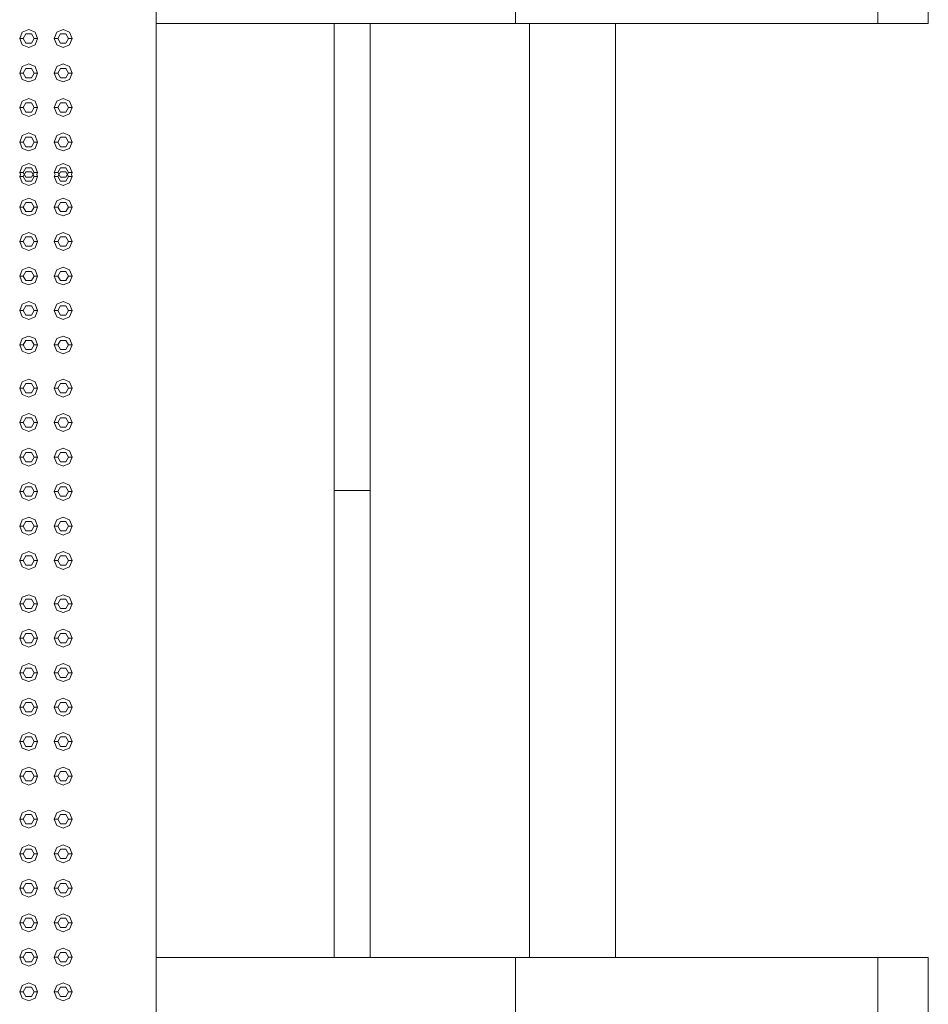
# Model space of a CAD drawing. Header units: millimetres. Extents: x -261 to 187, y -214 to 106.
# Tile 637 of 656: x -212.76 to -211.5, y 7.02 to 8.39. Entities that reach past the tile are written whole.
import ezdxf

# ---------------------------------------------------------------- set-up
doc = ezdxf.new("R2010")
doc.units = ezdxf.units.MM
doc.header["$LTSCALE"] = 0.005
doc.header["$MEASUREMENT"] = 0
for name, color, linetype, lineweight in [('IFC-Elemento construtivo genérico-Contorno', 9, 'Continuous', 5), ('IFC-Laje-Contorno', 9, 'Continuous', 5), ('IFC-Parede padrão-Contorno', 9, 'Continuous', 5), ('IFC-Parede-Contorno', 9, 'Continuous', 5), ('IFC-Porta-Contorno', 9, 'Continuous', 5), ('IFC-Viga-Contorno', 9, 'Continuous', 5)]:
    doc.layers.add(name, color=color, linetype=linetype, lineweight=lineweight)

msp = doc.modelspace()

# ---------------------------------------------------------------- linework, layer by layer
at = {"layer": 'IFC-Elemento construtivo genérico-Contorno', "lineweight": 5}
for p, q in [((-212.758, 8.3727), (-212.7491, 8.3763)), ((-212.7491, 8.3763), (-212.7402, 8.3727)), ((-212.7099, 8.3727), (-212.701, 8.3763)), ((-212.701, 8.3763), (-212.6922, 8.3727)), ((-212.7616, 8.3638), (-212.758, 8.3727)), ((-212.7616, 8.3638), (-212.7566, 8.3638)), ((-212.7616, 8.3638), (-212.758, 8.355)), ((-212.7566, 8.3638), (-212.7529, 8.3703)), ((-212.7566, 8.3638), (-212.7529, 8.3573)), ((-212.7529, 8.3703), (-212.7453, 8.3703)), ((-212.7453, 8.3703), (-212.7416, 8.3638)), ((-212.7453, 8.3573), (-212.7416, 8.3638)), ((-212.7416, 8.3638), (-212.7366, 8.3638)), ((-212.7402, 8.3727), (-212.7366, 8.3638)), ((-212.7402, 8.355), (-212.7366, 8.3638)), ((-212.7135, 8.3638), (-212.7099, 8.3727)), ((-212.7135, 8.3638), (-212.7085, 8.3638)), ((-212.7135, 8.3638), (-212.7099, 8.355)), ((-212.7085, 8.3638), (-212.7048, 8.3703)), ((-212.7085, 8.3638), (-212.7048, 8.3573)), ((-212.7048, 8.3703), (-212.6973, 8.3703)), ((-212.6973, 8.3703), (-212.6935, 8.3638)), ((-212.6973, 8.3573), (-212.6935, 8.3638)), ((-212.6935, 8.3638), (-212.6885, 8.3638)), ((-212.6922, 8.3727), (-212.6885, 8.3638)), ((-212.6922, 8.355), (-212.6885, 8.3638)), ((-212.758, 8.355), (-212.7491, 8.3513)), ((-212.7529, 8.3573), (-212.7453, 8.3573)), ((-212.7491, 8.3513), (-212.7402, 8.355)), ((-212.7099, 8.355), (-212.701, 8.3513)), ((-212.7048, 8.3573), (-212.6973, 8.3573)), ((-212.701, 8.3513), (-212.6922, 8.355)), ((-212.7616, 8.3157), (-212.758, 8.3246)), ((-212.758, 8.3246), (-212.7491, 8.3283)), ((-212.7566, 8.3157), (-212.7529, 8.3222)), ((-212.7529, 8.3222), (-212.7453, 8.3222)), ((-212.7491, 8.3283), (-212.7402, 8.3246)), ((-212.7453, 8.3222), (-212.7416, 8.3157)), ((-212.7402, 8.3246), (-212.7366, 8.3157)), ((-212.7135, 8.3157), (-212.7099, 8.3246)), ((-212.7099, 8.3246), (-212.701, 8.3283)), ((-212.7085, 8.3157), (-212.7048, 8.3222)), ((-212.7048, 8.3222), (-212.6973, 8.3222)), ((-212.701, 8.3283), (-212.6922, 8.3246)), ((-212.6973, 8.3222), (-212.6935, 8.3157)), ((-212.6922, 8.3246), (-212.6885, 8.3157)), ((-212.7616, 8.3157), (-212.7566, 8.3157)), ((-212.7616, 8.3157), (-212.758, 8.3069)), ((-212.758, 8.3069), (-212.7491, 8.3032)), ((-212.7566, 8.3157), (-212.7529, 8.3092)), ((-212.7529, 8.3092), (-212.7453, 8.3092)), ((-212.7491, 8.3032), (-212.7402, 8.3069)), ((-212.7453, 8.3092), (-212.7416, 8.3157)), ((-212.7416, 8.3157), (-212.7366, 8.3157)), ((-212.7402, 8.3069), (-212.7366, 8.3157)), ((-212.7135, 8.3157), (-212.7085, 8.3157)), ((-212.7135, 8.3157), (-212.7099, 8.3069)), ((-212.7099, 8.3069), (-212.701, 8.3032)), ((-212.7085, 8.3157), (-212.7048, 8.3092)), ((-212.7048, 8.3092), (-212.6973, 8.3092)), ((-212.701, 8.3032), (-212.6922, 8.3069)), ((-212.6973, 8.3092), (-212.6935, 8.3157)), ((-212.6935, 8.3157), (-212.6885, 8.3157)), ((-212.6922, 8.3069), (-212.6885, 8.3157)), ((-212.758, 8.2765), (-212.7491, 8.2802)), ((-212.7491, 8.2802), (-212.7402, 8.2765)), ((-212.7099, 8.2765), (-212.701, 8.2802)), ((-212.701, 8.2802), (-212.6922, 8.2765)), ((-212.7616, 8.2676), (-212.758, 8.2765)), ((-212.7616, 8.2676), (-212.7566, 8.2676)), ((-212.7616, 8.2676), (-212.758, 8.2588)), ((-212.7566, 8.2676), (-212.7529, 8.2741)), ((-212.7566, 8.2676), (-212.7529, 8.2611)), ((-212.7529, 8.2741), (-212.7453, 8.2741)), ((-212.7453, 8.2741), (-212.7416, 8.2676)), ((-212.7453, 8.2611), (-212.7416, 8.2676)), ((-212.7416, 8.2676), (-212.7366, 8.2676)), ((-212.7402, 8.2765), (-212.7366, 8.2676)), ((-212.7402, 8.2588), (-212.7366, 8.2676)), ((-212.7135, 8.2676), (-212.7099, 8.2765)), ((-212.7135, 8.2676), (-212.7085, 8.2676)), ((-212.7135, 8.2676), (-212.7099, 8.2588)), ((-212.7085, 8.2676), (-212.7048, 8.2741)), ((-212.7085, 8.2676), (-212.7048, 8.2611)), ((-212.7048, 8.2741), (-212.6973, 8.2741)), ((-212.6973, 8.2741), (-212.6935, 8.2676)), ((-212.6973, 8.2611), (-212.6935, 8.2676)), ((-212.6935, 8.2676), (-212.6885, 8.2676)), ((-212.6922, 8.2765), (-212.6885, 8.2676)), ((-212.6922, 8.2588), (-212.6885, 8.2676)), ((-212.758, 8.2588), (-212.7491, 8.2551)), ((-212.7529, 8.2611), (-212.7453, 8.2611)), ((-212.7491, 8.2551), (-212.7402, 8.2588)), ((-212.7099, 8.2588), (-212.701, 8.2551)), ((-212.7048, 8.2611), (-212.6973, 8.2611)), ((-212.701, 8.2551), (-212.6922, 8.2588)), ((-212.7616, 8.2195), (-212.758, 8.2284)), ((-212.758, 8.2284), (-212.7491, 8.2321)), ((-212.7566, 8.2195), (-212.7529, 8.2261)), ((-212.7529, 8.2261), (-212.7453, 8.2261)), ((-212.7491, 8.2321), (-212.7402, 8.2284)), ((-212.7453, 8.2261), (-212.7416, 8.2195)), ((-212.7402, 8.2284), (-212.7366, 8.2195)), ((-212.7135, 8.2195), (-212.7099, 8.2284)), ((-212.7099, 8.2284), (-212.701, 8.2321)), ((-212.7085, 8.2195), (-212.7048, 8.2261)), ((-212.7048, 8.2261), (-212.6973, 8.2261)), ((-212.701, 8.2321), (-212.6922, 8.2284)), ((-212.6973, 8.2261), (-212.6935, 8.2195)), ((-212.6922, 8.2284), (-212.6885, 8.2195)), ((-212.7616, 8.2195), (-212.7566, 8.2195)), ((-212.7616, 8.2195), (-212.758, 8.2107)), ((-212.758, 8.2107), (-212.7491, 8.207)), ((-212.7566, 8.2195), (-212.7529, 8.213)), ((-212.7529, 8.213), (-212.7453, 8.213)), ((-212.7491, 8.207), (-212.7402, 8.2107)), ((-212.7453, 8.213), (-212.7416, 8.2195)), ((-212.7416, 8.2195), (-212.7366, 8.2195)), ((-212.7402, 8.2107), (-212.7366, 8.2195)), ((-212.7135, 8.2195), (-212.7085, 8.2195)), ((-212.7135, 8.2195), (-212.7099, 8.2107)), ((-212.7099, 8.2107), (-212.701, 8.207)), ((-212.7085, 8.2195), (-212.7048, 8.213)), ((-212.7048, 8.213), (-212.6973, 8.213)), ((-212.701, 8.207), (-212.6922, 8.2107)), ((-212.6973, 8.213), (-212.6935, 8.2195)), ((-212.6935, 8.2195), (-212.6885, 8.2195)), ((-212.6922, 8.2107), (-212.6885, 8.2195)), ((-212.7616, 8.177), (-212.758, 8.1858)), ((-212.758, 8.1858), (-212.7491, 8.1895)), ((-212.7566, 8.177), (-212.7529, 8.1835)), ((-212.7529, 8.1835), (-212.7453, 8.1835)), ((-212.7491, 8.1895), (-212.7402, 8.1858)), ((-212.7453, 8.1835), (-212.7416, 8.177)), ((-212.7402, 8.1858), (-212.7366, 8.177)), ((-212.7135, 8.177), (-212.7099, 8.1858)), ((-212.7099, 8.1858), (-212.701, 8.1895)), ((-212.7085, 8.177), (-212.7048, 8.1835)), ((-212.7048, 8.1835), (-212.6973, 8.1835)), ((-212.701, 8.1895), (-212.6922, 8.1858)), ((-212.6973, 8.1835), (-212.6935, 8.177)), ((-212.6922, 8.1858), (-212.6885, 8.177)), ((-212.7616, 8.177), (-212.7566, 8.177)), ((-212.7616, 8.177), (-212.7605, 8.1742)), ((-212.7616, 8.1715), (-212.7605, 8.1742)), ((-212.7616, 8.1715), (-212.7566, 8.1715)), ((-212.7616, 8.1715), (-212.758, 8.1626)), ((-212.7566, 8.1715), (-212.7529, 8.178)), ((-212.7566, 8.177), (-212.7529, 8.1705)), ((-212.7566, 8.1715), (-212.7529, 8.1649)), ((-212.7529, 8.178), (-212.7453, 8.178)), ((-212.7529, 8.1705), (-212.7453, 8.1705)), ((-212.7453, 8.178), (-212.7416, 8.1715)), ((-212.7453, 8.1705), (-212.7416, 8.177)), ((-212.7453, 8.1649), (-212.7416, 8.1715)), ((-212.7416, 8.177), (-212.7366, 8.177)), ((-212.7416, 8.1715), (-212.7366, 8.1715)), ((-212.7402, 8.1626), (-212.7366, 8.1715)), ((-212.7377, 8.1742), (-212.7366, 8.177)), ((-212.7377, 8.1742), (-212.7366, 8.1715)), ((-212.7135, 8.177), (-212.7085, 8.177)), ((-212.7135, 8.177), (-212.7124, 8.1742)), ((-212.7135, 8.1715), (-212.7124, 8.1742)), ((-212.7135, 8.1715), (-212.7085, 8.1715)), ((-212.7135, 8.1715), (-212.7099, 8.1626)), ((-212.7085, 8.1715), (-212.7048, 8.178)), ((-212.7085, 8.177), (-212.7048, 8.1705)), ((-212.7085, 8.1715), (-212.7048, 8.1649)), ((-212.7048, 8.178), (-212.6973, 8.178)), ((-212.7048, 8.1705), (-212.6973, 8.1705)), ((-212.6973, 8.178), (-212.6935, 8.1715)), ((-212.6973, 8.1705), (-212.6935, 8.177)), ((-212.6973, 8.1649), (-212.6935, 8.1715)), ((-212.6935, 8.177), (-212.6885, 8.177)), ((-212.6935, 8.1715), (-212.6885, 8.1715)), ((-212.6922, 8.1626), (-212.6885, 8.1715)), ((-212.6896, 8.1742), (-212.6885, 8.177)), ((-212.6896, 8.1742), (-212.6885, 8.1715)), ((-212.758, 8.1626), (-212.7491, 8.1589)), ((-212.7529, 8.1649), (-212.7453, 8.1649)), ((-212.7491, 8.1589), (-212.7402, 8.1626)), ((-212.7099, 8.1626), (-212.701, 8.1589)), ((-212.7048, 8.1649), (-212.6973, 8.1649)), ((-212.701, 8.1589), (-212.6922, 8.1626)), ((-212.758, 8.1377), (-212.7491, 8.1414)), ((-212.7491, 8.1414), (-212.7402, 8.1377)), ((-212.7099, 8.1377), (-212.701, 8.1414)), ((-212.701, 8.1414), (-212.6922, 8.1377)), ((-212.7616, 8.1289), (-212.758, 8.1377)), ((-212.7616, 8.1289), (-212.7566, 8.1289)), ((-212.7616, 8.1289), (-212.758, 8.12)), ((-212.7566, 8.1289), (-212.7529, 8.1354)), ((-212.7566, 8.1289), (-212.7529, 8.1224)), ((-212.7529, 8.1354), (-212.7453, 8.1354)), ((-212.7453, 8.1354), (-212.7416, 8.1289)), ((-212.7453, 8.1224), (-212.7416, 8.1289)), ((-212.7416, 8.1289), (-212.7366, 8.1289)), ((-212.7402, 8.1377), (-212.7366, 8.1289)), ((-212.7402, 8.12), (-212.7366, 8.1289)), ((-212.7135, 8.1289), (-212.7099, 8.1377)), ((-212.7135, 8.1289), (-212.7085, 8.1289)), ((-212.7135, 8.1289), (-212.7099, 8.12)), ((-212.7085, 8.1289), (-212.7048, 8.1354)), ((-212.7085, 8.1289), (-212.7048, 8.1224)), ((-212.7048, 8.1354), (-212.6973, 8.1354)), ((-212.6973, 8.1354), (-212.6935, 8.1289)), ((-212.6973, 8.1224), (-212.6935, 8.1289)), ((-212.6935, 8.1289), (-212.6885, 8.1289)), ((-212.6922, 8.1377), (-212.6885, 8.1289)), ((-212.6922, 8.12), (-212.6885, 8.1289)), ((-212.758, 8.12), (-212.7491, 8.1164)), ((-212.7529, 8.1224), (-212.7453, 8.1224)), ((-212.7491, 8.1164), (-212.7402, 8.12)), ((-212.7099, 8.12), (-212.701, 8.1164)), ((-212.7048, 8.1224), (-212.6973, 8.1224)), ((-212.701, 8.1164), (-212.6922, 8.12)), ((-212.7616, 8.0808), (-212.758, 8.0896)), ((-212.758, 8.0896), (-212.7491, 8.0933)), ((-212.7566, 8.0808), (-212.7529, 8.0873)), ((-212.7529, 8.0873), (-212.7453, 8.0873)), ((-212.7491, 8.0933), (-212.7402, 8.0896)), ((-212.7453, 8.0873), (-212.7416, 8.0808)), ((-212.7402, 8.0896), (-212.7366, 8.0808)), ((-212.7135, 8.0808), (-212.7099, 8.0896)), ((-212.7099, 8.0896), (-212.701, 8.0933)), ((-212.7085, 8.0808), (-212.7048, 8.0873)), ((-212.7048, 8.0873), (-212.6973, 8.0873)), ((-212.701, 8.0933), (-212.6922, 8.0896)), ((-212.6973, 8.0873), (-212.6935, 8.0808)), ((-212.6922, 8.0896), (-212.6885, 8.0808)), ((-212.7616, 8.0808), (-212.7566, 8.0808)), ((-212.7616, 8.0808), (-212.758, 8.0719)), ((-212.7566, 8.0808), (-212.7529, 8.0743)), ((-212.7529, 8.0743), (-212.7453, 8.0743)), ((-212.7453, 8.0743), (-212.7416, 8.0808)), ((-212.7416, 8.0808), (-212.7366, 8.0808)), ((-212.7402, 8.0719), (-212.7366, 8.0808)), ((-212.7135, 8.0808), (-212.7085, 8.0808)), ((-212.7135, 8.0808), (-212.7099, 8.0719)), ((-212.7085, 8.0808), (-212.7048, 8.0743)), ((-212.7048, 8.0743), (-212.6973, 8.0743)), ((-212.6973, 8.0743), (-212.6935, 8.0808)), ((-212.6935, 8.0808), (-212.6885, 8.0808)), ((-212.6922, 8.0719), (-212.6885, 8.0808)), ((-212.758, 8.0719), (-212.7491, 8.0683)), ((-212.7491, 8.0683), (-212.7402, 8.0719)), ((-212.7099, 8.0719), (-212.701, 8.0683)), ((-212.701, 8.0683), (-212.6922, 8.0719)), ((-212.758, 8.0415), (-212.7491, 8.0452)), ((-212.7491, 8.0452), (-212.7402, 8.0415)), ((-212.7099, 8.0415), (-212.701, 8.0452)), ((-212.701, 8.0452), (-212.6922, 8.0415)), ((-212.7616, 8.0327), (-212.758, 8.0415)), ((-212.7616, 8.0327), (-212.7566, 8.0327)), ((-212.7616, 8.0327), (-212.758, 8.0238)), ((-212.7566, 8.0327), (-212.7529, 8.0392)), ((-212.7566, 8.0327), (-212.7529, 8.0262)), ((-212.7529, 8.0392), (-212.7453, 8.0392)), ((-212.7453, 8.0392), (-212.7416, 8.0327)), ((-212.7453, 8.0262), (-212.7416, 8.0327)), ((-212.7416, 8.0327), (-212.7366, 8.0327)), ((-212.7402, 8.0415), (-212.7366, 8.0327)), ((-212.7402, 8.0238), (-212.7366, 8.0327)), ((-212.7135, 8.0327), (-212.7099, 8.0415)), ((-212.7135, 8.0327), (-212.7085, 8.0327)), ((-212.7135, 8.0327), (-212.7099, 8.0238)), ((-212.7085, 8.0327), (-212.7048, 8.0392)), ((-212.7085, 8.0327), (-212.7048, 8.0262)), ((-212.7048, 8.0392), (-212.6973, 8.0392)), ((-212.6973, 8.0392), (-212.6935, 8.0327)), ((-212.6973, 8.0262), (-212.6935, 8.0327)), ((-212.6935, 8.0327), (-212.6885, 8.0327)), ((-212.6922, 8.0415), (-212.6885, 8.0327)), ((-212.6922, 8.0238), (-212.6885, 8.0327)), ((-212.758, 8.0238), (-212.7491, 8.0202)), ((-212.7529, 8.0262), (-212.7453, 8.0262)), ((-212.7491, 8.0202), (-212.7402, 8.0238)), ((-212.7099, 8.0238), (-212.701, 8.0202)), ((-212.7048, 8.0262), (-212.6973, 8.0262)), ((-212.701, 8.0202), (-212.6922, 8.0238)), ((-212.7616, 7.9846), (-212.758, 7.9935)), ((-212.758, 7.9935), (-212.7491, 7.9971)), ((-212.7566, 7.9846), (-212.7529, 7.9911)), ((-212.7529, 7.9911), (-212.7453, 7.9911)), ((-212.7491, 7.9971), (-212.7402, 7.9935)), ((-212.7453, 7.9911), (-212.7416, 7.9846)), ((-212.7402, 7.9935), (-212.7366, 7.9846)), ((-212.7135, 7.9846), (-212.7099, 7.9935)), ((-212.7099, 7.9935), (-212.701, 7.9971)), ((-212.7085, 7.9846), (-212.7048, 7.9911)), ((-212.7048, 7.9911), (-212.6973, 7.9911)), ((-212.701, 7.9971), (-212.6922, 7.9935)), ((-212.6973, 7.9911), (-212.6935, 7.9846)), ((-212.6922, 7.9935), (-212.6885, 7.9846)), ((-212.7616, 7.9846), (-212.7566, 7.9846)), ((-212.7616, 7.9846), (-212.758, 7.9757)), ((-212.7566, 7.9846), (-212.7529, 7.9781)), ((-212.7529, 7.9781), (-212.7453, 7.9781)), ((-212.7453, 7.9781), (-212.7416, 7.9846)), ((-212.7416, 7.9846), (-212.7366, 7.9846)), ((-212.7402, 7.9757), (-212.7366, 7.9846)), ((-212.7135, 7.9846), (-212.7085, 7.9846)), ((-212.7135, 7.9846), (-212.7099, 7.9757)), ((-212.7085, 7.9846), (-212.7048, 7.9781)), ((-212.7048, 7.9781), (-212.6973, 7.9781)), ((-212.6973, 7.9781), (-212.6935, 7.9846)), ((-212.6935, 7.9846), (-212.6885, 7.9846)), ((-212.6922, 7.9757), (-212.6885, 7.9846)), ((-212.758, 7.9757), (-212.7491, 7.9721)), ((-212.7491, 7.9721), (-212.7402, 7.9757)), ((-212.7099, 7.9757), (-212.701, 7.9721)), ((-212.701, 7.9721), (-212.6922, 7.9757)), ((-212.758, 7.9454), (-212.7491, 7.949)), ((-212.7491, 7.949), (-212.7402, 7.9454)), ((-212.7099, 7.9454), (-212.701, 7.949)), ((-212.701, 7.949), (-212.6922, 7.9454)), ((-212.7616, 7.9365), (-212.758, 7.9454)), ((-212.7616, 7.9365), (-212.7566, 7.9365)), ((-212.7616, 7.9365), (-212.758, 7.9277)), ((-212.7566, 7.9365), (-212.7529, 7.943)), ((-212.7566, 7.9365), (-212.7529, 7.93)), ((-212.7529, 7.943), (-212.7453, 7.943)), ((-212.7453, 7.943), (-212.7416, 7.9365)), ((-212.7453, 7.93), (-212.7416, 7.9365)), ((-212.7416, 7.9365), (-212.7366, 7.9365)), ((-212.7402, 7.9454), (-212.7366, 7.9365)), ((-212.7402, 7.9277), (-212.7366, 7.9365)), ((-212.7135, 7.9365), (-212.7099, 7.9454)), ((-212.7135, 7.9365), (-212.7085, 7.9365)), ((-212.7135, 7.9365), (-212.7099, 7.9277)), ((-212.7085, 7.9365), (-212.7048, 7.943)), ((-212.7085, 7.9365), (-212.7048, 7.93)), ((-212.7048, 7.943), (-212.6973, 7.943)), ((-212.6973, 7.943), (-212.6935, 7.9365)), ((-212.6973, 7.93), (-212.6935, 7.9365)), ((-212.6935, 7.9365), (-212.6885, 7.9365)), ((-212.6922, 7.9454), (-212.6885, 7.9365)), ((-212.6922, 7.9277), (-212.6885, 7.9365)), ((-212.758, 7.9277), (-212.7491, 7.924)), ((-212.7529, 7.93), (-212.7453, 7.93)), ((-212.7491, 7.924), (-212.7402, 7.9277)), ((-212.7099, 7.9277), (-212.701, 7.924)), ((-212.7048, 7.93), (-212.6973, 7.93)), ((-212.701, 7.924), (-212.6922, 7.9277)), ((-212.7616, 7.8764), (-212.758, 7.8852)), ((-212.758, 7.8852), (-212.7491, 7.8889)), ((-212.7566, 7.8764), (-212.7529, 7.8829)), ((-212.7529, 7.8829), (-212.7453, 7.8829)), ((-212.7491, 7.8889), (-212.7402, 7.8852)), ((-212.7453, 7.8829), (-212.7416, 7.8764)), ((-212.7402, 7.8852), (-212.7366, 7.8764)), ((-212.7135, 7.8764), (-212.7099, 7.8852)), ((-212.7099, 7.8852), (-212.701, 7.8889)), ((-212.7085, 7.8764), (-212.7048, 7.8829)), ((-212.7048, 7.8829), (-212.6973, 7.8829)), ((-212.701, 7.8889), (-212.6922, 7.8852)), ((-212.6973, 7.8829), (-212.6935, 7.8764)), ((-212.6922, 7.8852), (-212.6885, 7.8764)), ((-212.7616, 7.8764), (-212.7566, 7.8764)), ((-212.7616, 7.8764), (-212.758, 7.8675)), ((-212.758, 7.8675), (-212.7491, 7.8639)), ((-212.7566, 7.8764), (-212.7529, 7.8699)), ((-212.7529, 7.8699), (-212.7453, 7.8699)), ((-212.7491, 7.8639), (-212.7402, 7.8675)), ((-212.7453, 7.8699), (-212.7416, 7.8764)), ((-212.7416, 7.8764), (-212.7366, 7.8764)), ((-212.7402, 7.8675), (-212.7366, 7.8764)), ((-212.7135, 7.8764), (-212.7085, 7.8764)), ((-212.7135, 7.8764), (-212.7099, 7.8675)), ((-212.7099, 7.8675), (-212.701, 7.8639)), ((-212.7085, 7.8764), (-212.7048, 7.8699)), ((-212.7048, 7.8699), (-212.6973, 7.8699)), ((-212.701, 7.8639), (-212.6922, 7.8675)), ((-212.6973, 7.8699), (-212.6935, 7.8764)), ((-212.6935, 7.8764), (-212.6885, 7.8764)), ((-212.6922, 7.8675), (-212.6885, 7.8764)), ((-212.758, 7.8372), (-212.7491, 7.8408)), ((-212.7491, 7.8408), (-212.7402, 7.8372)), ((-212.7099, 7.8372), (-212.701, 7.8408)), ((-212.701, 7.8408), (-212.6922, 7.8372)), ((-212.7616, 7.8283), (-212.758, 7.8372)), ((-212.7616, 7.8283), (-212.7566, 7.8283)), ((-212.7616, 7.8283), (-212.758, 7.8194)), ((-212.7566, 7.8283), (-212.7529, 7.8348)), ((-212.7566, 7.8283), (-212.7529, 7.8218)), ((-212.7529, 7.8348), (-212.7453, 7.8348)), ((-212.7453, 7.8348), (-212.7416, 7.8283)), ((-212.7453, 7.8218), (-212.7416, 7.8283)), ((-212.7416, 7.8283), (-212.7366, 7.8283)), ((-212.7402, 7.8372), (-212.7366, 7.8283)), ((-212.7402, 7.8194), (-212.7366, 7.8283)), ((-212.7135, 7.8283), (-212.7099, 7.8372)), ((-212.7135, 7.8283), (-212.7085, 7.8283)), ((-212.7135, 7.8283), (-212.7099, 7.8194)), ((-212.7085, 7.8283), (-212.7048, 7.8348)), ((-212.7085, 7.8283), (-212.7048, 7.8218)), ((-212.7048, 7.8348), (-212.6973, 7.8348)), ((-212.6973, 7.8348), (-212.6935, 7.8283)), ((-212.6973, 7.8218), (-212.6935, 7.8283)), ((-212.6935, 7.8283), (-212.6885, 7.8283)), ((-212.6922, 7.8372), (-212.6885, 7.8283)), ((-212.6922, 7.8194), (-212.6885, 7.8283)), ((-212.758, 7.8194), (-212.7491, 7.8158)), ((-212.7529, 7.8218), (-212.7453, 7.8218)), ((-212.7491, 7.8158), (-212.7402, 7.8194)), ((-212.7099, 7.8194), (-212.701, 7.8158)), ((-212.7048, 7.8218), (-212.6973, 7.8218)), ((-212.701, 7.8158), (-212.6922, 7.8194)), ((-212.7616, 7.7802), (-212.758, 7.7891)), ((-212.758, 7.7891), (-212.7491, 7.7927)), ((-212.7566, 7.7802), (-212.7529, 7.7867)), ((-212.7529, 7.7867), (-212.7453, 7.7867)), ((-212.7491, 7.7927), (-212.7402, 7.7891)), ((-212.7453, 7.7867), (-212.7416, 7.7802)), ((-212.7402, 7.7891), (-212.7366, 7.7802)), ((-212.7135, 7.7802), (-212.7099, 7.7891)), ((-212.7099, 7.7891), (-212.701, 7.7927)), ((-212.7085, 7.7802), (-212.7048, 7.7867)), ((-212.7048, 7.7867), (-212.6973, 7.7867)), ((-212.701, 7.7927), (-212.6922, 7.7891)), ((-212.6973, 7.7867), (-212.6935, 7.7802)), ((-212.6922, 7.7891), (-212.6885, 7.7802)), ((-212.7616, 7.7802), (-212.7566, 7.7802)), ((-212.7616, 7.7802), (-212.758, 7.7714)), ((-212.758, 7.7714), (-212.7491, 7.7677)), ((-212.7566, 7.7802), (-212.7529, 7.7737)), ((-212.7529, 7.7737), (-212.7453, 7.7737)), ((-212.7491, 7.7677), (-212.7402, 7.7714)), ((-212.7453, 7.7737), (-212.7416, 7.7802)), ((-212.7416, 7.7802), (-212.7366, 7.7802)), ((-212.7402, 7.7714), (-212.7366, 7.7802)), ((-212.7135, 7.7802), (-212.7085, 7.7802)), ((-212.7135, 7.7802), (-212.7099, 7.7714)), ((-212.7099, 7.7714), (-212.701, 7.7677)), ((-212.7085, 7.7802), (-212.7048, 7.7737)), ((-212.7048, 7.7737), (-212.6973, 7.7737)), ((-212.701, 7.7677), (-212.6922, 7.7714)), ((-212.6973, 7.7737), (-212.6935, 7.7802)), ((-212.6935, 7.7802), (-212.6885, 7.7802)), ((-212.6922, 7.7714), (-212.6885, 7.7802)), ((-212.758, 7.741), (-212.7491, 7.7446)), ((-212.7491, 7.7446), (-212.7402, 7.741)), ((-212.7099, 7.741), (-212.701, 7.7446)), ((-212.701, 7.7446), (-212.6922, 7.741)), ((-212.7616, 7.7321), (-212.758, 7.741)), ((-212.7616, 7.7321), (-212.7566, 7.7321)), ((-212.7616, 7.7321), (-212.758, 7.7233)), ((-212.7566, 7.7321), (-212.7529, 7.7386)), ((-212.7566, 7.7321), (-212.7529, 7.7256)), ((-212.7529, 7.7386), (-212.7453, 7.7386)), ((-212.7453, 7.7386), (-212.7416, 7.7321)), ((-212.7453, 7.7256), (-212.7416, 7.7321)), ((-212.7416, 7.7321), (-212.7366, 7.7321)), ((-212.7402, 7.741), (-212.7366, 7.7321)), ((-212.7402, 7.7233), (-212.7366, 7.7321)), ((-212.7135, 7.7321), (-212.7099, 7.741)), ((-212.7135, 7.7321), (-212.7085, 7.7321)), ((-212.7135, 7.7321), (-212.7099, 7.7233)), ((-212.7085, 7.7321), (-212.7048, 7.7386)), ((-212.7085, 7.7321), (-212.7048, 7.7256)), ((-212.7048, 7.7386), (-212.6973, 7.7386)), ((-212.6973, 7.7386), (-212.6935, 7.7321)), ((-212.6973, 7.7256), (-212.6935, 7.7321)), ((-212.6935, 7.7321), (-212.6885, 7.7321)), ((-212.6922, 7.741), (-212.6885, 7.7321)), ((-212.6922, 7.7233), (-212.6885, 7.7321)), ((-212.758, 7.7233), (-212.7491, 7.7196)), ((-212.7529, 7.7256), (-212.7453, 7.7256)), ((-212.7491, 7.7196), (-212.7402, 7.7233)), ((-212.7099, 7.7233), (-212.701, 7.7196)), ((-212.7048, 7.7256), (-212.6973, 7.7256)), ((-212.701, 7.7196), (-212.6922, 7.7233)), ((-212.7616, 7.684), (-212.758, 7.6929)), ((-212.758, 7.6929), (-212.7491, 7.6966)), ((-212.7566, 7.684), (-212.7529, 7.6905)), ((-212.7529, 7.6905), (-212.7453, 7.6905)), ((-212.7491, 7.6966), (-212.7402, 7.6929)), ((-212.7453, 7.6905), (-212.7416, 7.684)), ((-212.7402, 7.6929), (-212.7366, 7.684)), ((-212.7135, 7.684), (-212.7099, 7.6929)), ((-212.7099, 7.6929), (-212.701, 7.6966)), ((-212.7085, 7.684), (-212.7048, 7.6905)), ((-212.7048, 7.6905), (-212.6973, 7.6905)), ((-212.701, 7.6966), (-212.6922, 7.6929)), ((-212.6973, 7.6905), (-212.6935, 7.684)), ((-212.6922, 7.6929), (-212.6885, 7.684)), ((-212.7616, 7.684), (-212.7566, 7.684)), ((-212.7616, 7.684), (-212.758, 7.6752)), ((-212.758, 7.6752), (-212.7491, 7.6715)), ((-212.7566, 7.684), (-212.7529, 7.6775)), ((-212.7529, 7.6775), (-212.7453, 7.6775)), ((-212.7491, 7.6715), (-212.7402, 7.6752)), ((-212.7453, 7.6775), (-212.7416, 7.684)), ((-212.7416, 7.684), (-212.7366, 7.684)), ((-212.7402, 7.6752), (-212.7366, 7.684)), ((-212.7135, 7.684), (-212.7085, 7.684)), ((-212.7135, 7.684), (-212.7099, 7.6752)), ((-212.7099, 7.6752), (-212.701, 7.6715)), ((-212.7085, 7.684), (-212.7048, 7.6775)), ((-212.7048, 7.6775), (-212.6973, 7.6775)), ((-212.701, 7.6715), (-212.6922, 7.6752)), ((-212.6973, 7.6775), (-212.6935, 7.684)), ((-212.6935, 7.684), (-212.6885, 7.684)), ((-212.6922, 7.6752), (-212.6885, 7.684)), ((-212.758, 7.6448), (-212.7491, 7.6485)), ((-212.7491, 7.6485), (-212.7402, 7.6448)), ((-212.7099, 7.6448), (-212.701, 7.6485)), ((-212.701, 7.6485), (-212.6922, 7.6448)), ((-212.7616, 7.6359), (-212.758, 7.6448)), ((-212.7616, 7.6359), (-212.7566, 7.6359)), ((-212.7616, 7.6359), (-212.758, 7.6271)), ((-212.7566, 7.6359), (-212.7529, 7.6424)), ((-212.7566, 7.6359), (-212.7529, 7.6294)), ((-212.7529, 7.6424), (-212.7453, 7.6424)), ((-212.7453, 7.6424), (-212.7416, 7.6359)), ((-212.7453, 7.6294), (-212.7416, 7.6359)), ((-212.7416, 7.6359), (-212.7366, 7.6359)), ((-212.7402, 7.6448), (-212.7366, 7.6359)), ((-212.7402, 7.6271), (-212.7366, 7.6359)), ((-212.7135, 7.6359), (-212.7099, 7.6448)), ((-212.7135, 7.6359), (-212.7085, 7.6359)), ((-212.7135, 7.6359), (-212.7099, 7.6271)), ((-212.7085, 7.6359), (-212.7048, 7.6424)), ((-212.7085, 7.6359), (-212.7048, 7.6294)), ((-212.7048, 7.6424), (-212.6973, 7.6424)), ((-212.6973, 7.6424), (-212.6935, 7.6359)), ((-212.6973, 7.6294), (-212.6935, 7.6359)), ((-212.6935, 7.6359), (-212.6885, 7.6359)), ((-212.6922, 7.6448), (-212.6885, 7.6359)), ((-212.6922, 7.6271), (-212.6885, 7.6359)), ((-212.758, 7.6271), (-212.7491, 7.6234)), ((-212.7529, 7.6294), (-212.7453, 7.6294)), ((-212.7491, 7.6234), (-212.7402, 7.6271)), ((-212.7099, 7.6271), (-212.701, 7.6234)), ((-212.7048, 7.6294), (-212.6973, 7.6294)), ((-212.701, 7.6234), (-212.6922, 7.6271)), ((-212.7616, 7.5758), (-212.758, 7.5847)), ((-212.758, 7.5847), (-212.7491, 7.5883)), ((-212.7566, 7.5758), (-212.7529, 7.5823)), ((-212.7529, 7.5823), (-212.7453, 7.5823)), ((-212.7491, 7.5883), (-212.7402, 7.5847)), ((-212.7453, 7.5823), (-212.7416, 7.5758)), ((-212.7402, 7.5847), (-212.7366, 7.5758)), ((-212.7135, 7.5758), (-212.7099, 7.5847)), ((-212.7099, 7.5847), (-212.701, 7.5883)), ((-212.7085, 7.5758), (-212.7048, 7.5823)), ((-212.7048, 7.5823), (-212.6973, 7.5823)), ((-212.701, 7.5883), (-212.6922, 7.5847)), ((-212.6973, 7.5823), (-212.6935, 7.5758)), ((-212.6922, 7.5847), (-212.6885, 7.5758)), ((-212.7616, 7.5758), (-212.7566, 7.5758)), ((-212.7616, 7.5758), (-212.758, 7.567)), ((-212.758, 7.567), (-212.7491, 7.5633)), ((-212.7566, 7.5758), (-212.7529, 7.5693)), ((-212.7529, 7.5693), (-212.7453, 7.5693)), ((-212.7491, 7.5633), (-212.7402, 7.567)), ((-212.7453, 7.5693), (-212.7416, 7.5758)), ((-212.7416, 7.5758), (-212.7366, 7.5758)), ((-212.7402, 7.567), (-212.7366, 7.5758)), ((-212.7135, 7.5758), (-212.7085, 7.5758)), ((-212.7135, 7.5758), (-212.7099, 7.567)), ((-212.7099, 7.567), (-212.701, 7.5633)), ((-212.7085, 7.5758), (-212.7048, 7.5693)), ((-212.7048, 7.5693), (-212.6973, 7.5693)), ((-212.701, 7.5633), (-212.6922, 7.567)), ((-212.6973, 7.5693), (-212.6935, 7.5758)), ((-212.6935, 7.5758), (-212.6885, 7.5758)), ((-212.6922, 7.567), (-212.6885, 7.5758)), ((-212.758, 7.5366), (-212.7491, 7.5403)), ((-212.7491, 7.5403), (-212.7402, 7.5366)), ((-212.7099, 7.5366), (-212.701, 7.5403)), ((-212.701, 7.5403), (-212.6922, 7.5366)), ((-212.7616, 7.5277), (-212.758, 7.5366)), ((-212.7616, 7.5277), (-212.7566, 7.5277)), ((-212.7616, 7.5277), (-212.758, 7.5189)), ((-212.7566, 7.5277), (-212.7529, 7.5342)), ((-212.7566, 7.5277), (-212.7529, 7.5212)), ((-212.7529, 7.5342), (-212.7453, 7.5342)), ((-212.7453, 7.5342), (-212.7416, 7.5277)), ((-212.7453, 7.5212), (-212.7416, 7.5277)), ((-212.7416, 7.5277), (-212.7366, 7.5277)), ((-212.7402, 7.5366), (-212.7366, 7.5277)), ((-212.7402, 7.5189), (-212.7366, 7.5277)), ((-212.7135, 7.5277), (-212.7099, 7.5366)), ((-212.7135, 7.5277), (-212.7085, 7.5277)), ((-212.7135, 7.5277), (-212.7099, 7.5189)), ((-212.7085, 7.5277), (-212.7048, 7.5342)), ((-212.7085, 7.5277), (-212.7048, 7.5212)), ((-212.7048, 7.5342), (-212.6973, 7.5342)), ((-212.6973, 7.5342), (-212.6935, 7.5277)), ((-212.6973, 7.5212), (-212.6935, 7.5277)), ((-212.6935, 7.5277), (-212.6885, 7.5277)), ((-212.6922, 7.5366), (-212.6885, 7.5277)), ((-212.6922, 7.5189), (-212.6885, 7.5277)), ((-212.758, 7.5189), (-212.7491, 7.5152)), ((-212.7529, 7.5212), (-212.7453, 7.5212)), ((-212.7491, 7.5152), (-212.7402, 7.5189)), ((-212.7099, 7.5189), (-212.701, 7.5152)), ((-212.7048, 7.5212), (-212.6973, 7.5212)), ((-212.701, 7.5152), (-212.6922, 7.5189)), ((-212.7616, 7.4796), (-212.758, 7.4885)), ((-212.758, 7.4885), (-212.7491, 7.4922)), ((-212.7566, 7.4796), (-212.7529, 7.4861)), ((-212.7529, 7.4861), (-212.7453, 7.4861)), ((-212.7491, 7.4922), (-212.7402, 7.4885)), ((-212.7453, 7.4861), (-212.7416, 7.4796)), ((-212.7402, 7.4885), (-212.7366, 7.4796)), ((-212.7135, 7.4796), (-212.7099, 7.4885)), ((-212.7099, 7.4885), (-212.701, 7.4922)), ((-212.7085, 7.4796), (-212.7048, 7.4861)), ((-212.7048, 7.4861), (-212.6973, 7.4861)), ((-212.701, 7.4922), (-212.6922, 7.4885)), ((-212.6973, 7.4861), (-212.6935, 7.4796)), ((-212.6922, 7.4885), (-212.6885, 7.4796)), ((-212.7616, 7.4796), (-212.7566, 7.4796)), ((-212.7616, 7.4796), (-212.758, 7.4708)), ((-212.758, 7.4708), (-212.7491, 7.4671)), ((-212.7566, 7.4796), (-212.7529, 7.4731)), ((-212.7529, 7.4731), (-212.7453, 7.4731)), ((-212.7491, 7.4671), (-212.7402, 7.4708)), ((-212.7453, 7.4731), (-212.7416, 7.4796)), ((-212.7416, 7.4796), (-212.7366, 7.4796)), ((-212.7402, 7.4708), (-212.7366, 7.4796)), ((-212.7135, 7.4796), (-212.7085, 7.4796)), ((-212.7135, 7.4796), (-212.7099, 7.4708)), ((-212.7099, 7.4708), (-212.701, 7.4671)), ((-212.7085, 7.4796), (-212.7048, 7.4731)), ((-212.7048, 7.4731), (-212.6973, 7.4731)), ((-212.701, 7.4671), (-212.6922, 7.4708)), ((-212.6973, 7.4731), (-212.6935, 7.4796)), ((-212.6935, 7.4796), (-212.6885, 7.4796)), ((-212.6922, 7.4708), (-212.6885, 7.4796)), ((-212.758, 7.4404), (-212.7491, 7.4441)), ((-212.7491, 7.4441), (-212.7402, 7.4404)), ((-212.7099, 7.4404), (-212.701, 7.4441)), ((-212.701, 7.4441), (-212.6922, 7.4404)), ((-212.7616, 7.4315), (-212.758, 7.4404)), ((-212.7616, 7.4315), (-212.7566, 7.4315)), ((-212.7616, 7.4315), (-212.758, 7.4227)), ((-212.7566, 7.4315), (-212.7529, 7.4381)), ((-212.7566, 7.4315), (-212.7529, 7.425)), ((-212.7529, 7.4381), (-212.7453, 7.4381)), ((-212.7453, 7.4381), (-212.7416, 7.4315)), ((-212.7453, 7.425), (-212.7416, 7.4315)), ((-212.7416, 7.4315), (-212.7366, 7.4315)), ((-212.7402, 7.4404), (-212.7366, 7.4315)), ((-212.7402, 7.4227), (-212.7366, 7.4315)), ((-212.7135, 7.4315), (-212.7099, 7.4404)), ((-212.7135, 7.4315), (-212.7085, 7.4315)), ((-212.7135, 7.4315), (-212.7099, 7.4227)), ((-212.7085, 7.4315), (-212.7048, 7.4381)), ((-212.7085, 7.4315), (-212.7048, 7.425)), ((-212.7048, 7.4381), (-212.6973, 7.4381)), ((-212.6973, 7.4381), (-212.6935, 7.4315)), ((-212.6973, 7.425), (-212.6935, 7.4315)), ((-212.6935, 7.4315), (-212.6885, 7.4315)), ((-212.6922, 7.4404), (-212.6885, 7.4315)), ((-212.6922, 7.4227), (-212.6885, 7.4315)), ((-212.758, 7.4227), (-212.7491, 7.419)), ((-212.7529, 7.425), (-212.7453, 7.425)), ((-212.7491, 7.419), (-212.7402, 7.4227)), ((-212.7099, 7.4227), (-212.701, 7.419)), ((-212.7048, 7.425), (-212.6973, 7.425)), ((-212.701, 7.419), (-212.6922, 7.4227)), ((-212.7616, 7.3835), (-212.758, 7.3923)), ((-212.758, 7.3923), (-212.7491, 7.396)), ((-212.7566, 7.3835), (-212.7529, 7.39)), ((-212.7529, 7.39), (-212.7453, 7.39)), ((-212.7491, 7.396), (-212.7402, 7.3923)), ((-212.7453, 7.39), (-212.7416, 7.3835)), ((-212.7402, 7.3923), (-212.7366, 7.3835)), ((-212.7135, 7.3835), (-212.7099, 7.3923)), ((-212.7099, 7.3923), (-212.701, 7.396)), ((-212.7085, 7.3835), (-212.7048, 7.39)), ((-212.7048, 7.39), (-212.6973, 7.39)), ((-212.701, 7.396), (-212.6922, 7.3923)), ((-212.6973, 7.39), (-212.6935, 7.3835)), ((-212.6922, 7.3923), (-212.6885, 7.3835)), ((-212.7616, 7.3835), (-212.7566, 7.3835)), ((-212.7616, 7.3835), (-212.758, 7.3746)), ((-212.758, 7.3746), (-212.7491, 7.3709)), ((-212.7566, 7.3835), (-212.7529, 7.3769)), ((-212.7529, 7.3769), (-212.7453, 7.3769)), ((-212.7491, 7.3709), (-212.7402, 7.3746)), ((-212.7453, 7.3769), (-212.7416, 7.3835)), ((-212.7416, 7.3835), (-212.7366, 7.3835)), ((-212.7402, 7.3746), (-212.7366, 7.3835)), ((-212.7135, 7.3835), (-212.7085, 7.3835)), ((-212.7135, 7.3835), (-212.7099, 7.3746)), ((-212.7099, 7.3746), (-212.701, 7.3709)), ((-212.7085, 7.3835), (-212.7048, 7.3769)), ((-212.7048, 7.3769), (-212.6973, 7.3769)), ((-212.701, 7.3709), (-212.6922, 7.3746)), ((-212.6973, 7.3769), (-212.6935, 7.3835)), ((-212.6935, 7.3835), (-212.6885, 7.3835)), ((-212.6922, 7.3746), (-212.6885, 7.3835)), ((-212.758, 7.3442), (-212.7491, 7.3479)), ((-212.7491, 7.3479), (-212.7402, 7.3442)), ((-212.7099, 7.3442), (-212.701, 7.3479)), ((-212.701, 7.3479), (-212.6922, 7.3442)), ((-212.7616, 7.3354), (-212.758, 7.3442)), ((-212.7616, 7.3354), (-212.7566, 7.3354)), ((-212.7616, 7.3354), (-212.758, 7.3265)), ((-212.7566, 7.3354), (-212.7529, 7.3419)), ((-212.7566, 7.3354), (-212.7529, 7.3289)), ((-212.7529, 7.3419), (-212.7453, 7.3419)), ((-212.7453, 7.3419), (-212.7416, 7.3354)), ((-212.7453, 7.3289), (-212.7416, 7.3354)), ((-212.7416, 7.3354), (-212.7366, 7.3354)), ((-212.7402, 7.3442), (-212.7366, 7.3354)), ((-212.7402, 7.3265), (-212.7366, 7.3354)), ((-212.7135, 7.3354), (-212.7099, 7.3442)), ((-212.7135, 7.3354), (-212.7085, 7.3354)), ((-212.7135, 7.3354), (-212.7099, 7.3265)), ((-212.7085, 7.3354), (-212.7048, 7.3419)), ((-212.7085, 7.3354), (-212.7048, 7.3289)), ((-212.7048, 7.3419), (-212.6973, 7.3419)), ((-212.6973, 7.3419), (-212.6935, 7.3354)), ((-212.6973, 7.3289), (-212.6935, 7.3354)), ((-212.6935, 7.3354), (-212.6885, 7.3354)), ((-212.6922, 7.3442), (-212.6885, 7.3354)), ((-212.6922, 7.3265), (-212.6885, 7.3354)), ((-212.758, 7.3265), (-212.7491, 7.3228)), ((-212.7529, 7.3289), (-212.7453, 7.3289)), ((-212.7491, 7.3228), (-212.7402, 7.3265)), ((-212.7099, 7.3265), (-212.701, 7.3228)), ((-212.7048, 7.3289), (-212.6973, 7.3289)), ((-212.701, 7.3228), (-212.6922, 7.3265)), ((-212.7616, 7.2752), (-212.758, 7.2841)), ((-212.758, 7.2841), (-212.7491, 7.2878)), ((-212.7566, 7.2752), (-212.7529, 7.2818)), ((-212.7529, 7.2818), (-212.7453, 7.2818)), ((-212.7491, 7.2878), (-212.7402, 7.2841)), ((-212.7453, 7.2818), (-212.7416, 7.2752)), ((-212.7402, 7.2841), (-212.7366, 7.2752)), ((-212.7135, 7.2752), (-212.7099, 7.2841)), ((-212.7099, 7.2841), (-212.701, 7.2878)), ((-212.7085, 7.2752), (-212.7048, 7.2818)), ((-212.7048, 7.2818), (-212.6973, 7.2818)), ((-212.701, 7.2878), (-212.6922, 7.2841)), ((-212.6973, 7.2818), (-212.6935, 7.2752)), ((-212.6922, 7.2841), (-212.6885, 7.2752)), ((-212.7616, 7.2752), (-212.7566, 7.2752)), ((-212.7616, 7.2752), (-212.758, 7.2664)), ((-212.758, 7.2664), (-212.7491, 7.2627)), ((-212.7566, 7.2752), (-212.7529, 7.2687)), ((-212.7529, 7.2687), (-212.7453, 7.2687)), ((-212.7491, 7.2627), (-212.7402, 7.2664)), ((-212.7453, 7.2687), (-212.7416, 7.2752)), ((-212.7416, 7.2752), (-212.7366, 7.2752)), ((-212.7402, 7.2664), (-212.7366, 7.2752)), ((-212.7135, 7.2752), (-212.7085, 7.2752)), ((-212.7135, 7.2752), (-212.7099, 7.2664)), ((-212.7099, 7.2664), (-212.701, 7.2627)), ((-212.7085, 7.2752), (-212.7048, 7.2687)), ((-212.7048, 7.2687), (-212.6973, 7.2687)), ((-212.701, 7.2627), (-212.6922, 7.2664)), ((-212.6973, 7.2687), (-212.6935, 7.2752)), ((-212.6935, 7.2752), (-212.6885, 7.2752)), ((-212.6922, 7.2664), (-212.6885, 7.2752)), ((-212.7616, 7.2272), (-212.758, 7.236)), ((-212.758, 7.236), (-212.7491, 7.2397)), ((-212.7491, 7.2397), (-212.7402, 7.236)), ((-212.7402, 7.236), (-212.7366, 7.2272)), ((-212.7135, 7.2272), (-212.7099, 7.236)), ((-212.7099, 7.236), (-212.701, 7.2397)), ((-212.701, 7.2397), (-212.6922, 7.236)), ((-212.6922, 7.236), (-212.6885, 7.2272)), ((-212.7616, 7.2272), (-212.7566, 7.2272)), ((-212.7616, 7.2272), (-212.758, 7.2183)), ((-212.7566, 7.2272), (-212.7529, 7.2337)), ((-212.7566, 7.2272), (-212.7529, 7.2206)), ((-212.7529, 7.2337), (-212.7453, 7.2337)), ((-212.7453, 7.2337), (-212.7416, 7.2272)), ((-212.7453, 7.2206), (-212.7416, 7.2272)), ((-212.7416, 7.2272), (-212.7366, 7.2272)), ((-212.7402, 7.2183), (-212.7366, 7.2272)), ((-212.7135, 7.2272), (-212.7085, 7.2272)), ((-212.7135, 7.2272), (-212.7099, 7.2183)), ((-212.7085, 7.2272), (-212.7048, 7.2337)), ((-212.7085, 7.2272), (-212.7048, 7.2206)), ((-212.7048, 7.2337), (-212.6973, 7.2337)), ((-212.6973, 7.2337), (-212.6935, 7.2272)), ((-212.6973, 7.2206), (-212.6935, 7.2272)), ((-212.6935, 7.2272), (-212.6885, 7.2272)), ((-212.6922, 7.2183), (-212.6885, 7.2272)), ((-212.758, 7.2183), (-212.7491, 7.2146)), ((-212.7529, 7.2206), (-212.7453, 7.2206)), ((-212.7491, 7.2146), (-212.7402, 7.2183)), ((-212.7099, 7.2183), (-212.701, 7.2146)), ((-212.7048, 7.2206), (-212.6973, 7.2206)), ((-212.701, 7.2146), (-212.6922, 7.2183)), ((-212.7616, 7.1791), (-212.758, 7.1879)), ((-212.758, 7.1879), (-212.7491, 7.1916)), ((-212.7566, 7.1791), (-212.7529, 7.1856)), ((-212.7529, 7.1856), (-212.7453, 7.1856)), ((-212.7491, 7.1916), (-212.7402, 7.1879)), ((-212.7453, 7.1856), (-212.7416, 7.1791)), ((-212.7402, 7.1879), (-212.7366, 7.1791)), ((-212.7135, 7.1791), (-212.7099, 7.1879)), ((-212.7099, 7.1879), (-212.701, 7.1916)), ((-212.7085, 7.1791), (-212.7048, 7.1856)), ((-212.7048, 7.1856), (-212.6973, 7.1856)), ((-212.701, 7.1916), (-212.6922, 7.1879)), ((-212.6973, 7.1856), (-212.6935, 7.1791)), ((-212.6922, 7.1879), (-212.6885, 7.1791)), ((-212.7616, 7.1791), (-212.7566, 7.1791)), ((-212.7616, 7.1791), (-212.758, 7.1702)), ((-212.758, 7.1702), (-212.7491, 7.1665)), ((-212.7566, 7.1791), (-212.7529, 7.1726)), ((-212.7529, 7.1726), (-212.7453, 7.1726)), ((-212.7491, 7.1665), (-212.7402, 7.1702)), ((-212.7453, 7.1726), (-212.7416, 7.1791)), ((-212.7416, 7.1791), (-212.7366, 7.1791)), ((-212.7402, 7.1702), (-212.7366, 7.1791)), ((-212.7135, 7.1791), (-212.7085, 7.1791)), ((-212.7135, 7.1791), (-212.7099, 7.1702)), ((-212.7099, 7.1702), (-212.701, 7.1665)), ((-212.7085, 7.1791), (-212.7048, 7.1726)), ((-212.7048, 7.1726), (-212.6973, 7.1726)), ((-212.701, 7.1665), (-212.6922, 7.1702)), ((-212.6973, 7.1726), (-212.6935, 7.1791)), ((-212.6935, 7.1791), (-212.6885, 7.1791)), ((-212.6922, 7.1702), (-212.6885, 7.1791)), ((-212.7616, 7.131), (-212.758, 7.1398)), ((-212.758, 7.1398), (-212.7491, 7.1435)), ((-212.7491, 7.1435), (-212.7402, 7.1398)), ((-212.7402, 7.1398), (-212.7366, 7.131)), ((-212.7135, 7.131), (-212.7099, 7.1398)), ((-212.7099, 7.1398), (-212.701, 7.1435)), ((-212.701, 7.1435), (-212.6922, 7.1398)), ((-212.6922, 7.1398), (-212.6885, 7.131)), ((-212.7616, 7.131), (-212.7566, 7.131)), ((-212.7616, 7.131), (-212.758, 7.1221)), ((-212.7566, 7.131), (-212.7529, 7.1375)), ((-212.7566, 7.131), (-212.7529, 7.1245)), ((-212.7529, 7.1375), (-212.7453, 7.1375)), ((-212.7453, 7.1375), (-212.7416, 7.131)), ((-212.7453, 7.1245), (-212.7416, 7.131)), ((-212.7416, 7.131), (-212.7366, 7.131)), ((-212.7402, 7.1221), (-212.7366, 7.131)), ((-212.7135, 7.131), (-212.7085, 7.131)), ((-212.7135, 7.131), (-212.7099, 7.1221)), ((-212.7085, 7.131), (-212.7048, 7.1375)), ((-212.7085, 7.131), (-212.7048, 7.1245)), ((-212.7048, 7.1375), (-212.6973, 7.1375)), ((-212.6973, 7.1375), (-212.6935, 7.131)), ((-212.6973, 7.1245), (-212.6935, 7.131)), ((-212.6935, 7.131), (-212.6885, 7.131)), ((-212.6922, 7.1221), (-212.6885, 7.131)), ((-212.758, 7.1221), (-212.7491, 7.1185)), ((-212.7529, 7.1245), (-212.7453, 7.1245)), ((-212.7491, 7.1185), (-212.7402, 7.1221)), ((-212.7099, 7.1221), (-212.701, 7.1185)), ((-212.7048, 7.1245), (-212.6973, 7.1245)), ((-212.701, 7.1185), (-212.6922, 7.1221)), ((-212.7616, 7.0829), (-212.758, 7.0917)), ((-212.758, 7.0917), (-212.7491, 7.0954)), ((-212.7566, 7.0829), (-212.7529, 7.0894)), ((-212.7529, 7.0894), (-212.7453, 7.0894)), ((-212.7491, 7.0954), (-212.7402, 7.0917)), ((-212.7453, 7.0894), (-212.7416, 7.0829)), ((-212.7402, 7.0917), (-212.7366, 7.0829)), ((-212.7135, 7.0829), (-212.7099, 7.0917)), ((-212.7099, 7.0917), (-212.701, 7.0954)), ((-212.7085, 7.0829), (-212.7048, 7.0894)), ((-212.7048, 7.0894), (-212.6973, 7.0894)), ((-212.701, 7.0954), (-212.6922, 7.0917)), ((-212.6973, 7.0894), (-212.6935, 7.0829)), ((-212.6922, 7.0917), (-212.6885, 7.0829)), ((-212.7616, 7.0829), (-212.7566, 7.0829)), ((-212.7616, 7.0829), (-212.758, 7.074)), ((-212.758, 7.074), (-212.7491, 7.0704)), ((-212.7566, 7.0829), (-212.7529, 7.0764)), ((-212.7529, 7.0764), (-212.7453, 7.0764)), ((-212.7491, 7.0704), (-212.7402, 7.074)), ((-212.7453, 7.0764), (-212.7416, 7.0829)), ((-212.7416, 7.0829), (-212.7366, 7.0829)), ((-212.7402, 7.074), (-212.7366, 7.0829)), ((-212.7135, 7.0829), (-212.7085, 7.0829)), ((-212.7135, 7.0829), (-212.7099, 7.074)), ((-212.7099, 7.074), (-212.701, 7.0704)), ((-212.7085, 7.0829), (-212.7048, 7.0764)), ((-212.7048, 7.0764), (-212.6973, 7.0764)), ((-212.701, 7.0704), (-212.6922, 7.074)), ((-212.6973, 7.0764), (-212.6935, 7.0829)), ((-212.6935, 7.0829), (-212.6885, 7.0829)), ((-212.6922, 7.074), (-212.6885, 7.0829)), ((-212.7616, 7.0348), (-212.758, 7.0436)), ((-212.758, 7.0436), (-212.7491, 7.0473)), ((-212.7491, 7.0473), (-212.7402, 7.0436)), ((-212.7402, 7.0436), (-212.7366, 7.0348)), ((-212.7135, 7.0348), (-212.7099, 7.0436)), ((-212.7099, 7.0436), (-212.701, 7.0473)), ((-212.701, 7.0473), (-212.6922, 7.0436)), ((-212.6922, 7.0436), (-212.6885, 7.0348)), ((-212.7616, 7.0348), (-212.7566, 7.0348)), ((-212.7616, 7.0348), (-212.758, 7.0259)), ((-212.7566, 7.0348), (-212.7529, 7.0413)), ((-212.7566, 7.0348), (-212.7529, 7.0283)), ((-212.7529, 7.0413), (-212.7453, 7.0413)), ((-212.7453, 7.0413), (-212.7416, 7.0348)), ((-212.7453, 7.0283), (-212.7416, 7.0348)), ((-212.7416, 7.0348), (-212.7366, 7.0348)), ((-212.7402, 7.0259), (-212.7366, 7.0348)), ((-212.7135, 7.0348), (-212.7085, 7.0348)), ((-212.7135, 7.0348), (-212.7099, 7.0259)), ((-212.7085, 7.0348), (-212.7048, 7.0413)), ((-212.7085, 7.0348), (-212.7048, 7.0283)), ((-212.7048, 7.0413), (-212.6973, 7.0413)), ((-212.6973, 7.0413), (-212.6935, 7.0348)), ((-212.6973, 7.0283), (-212.6935, 7.0348)), ((-212.6935, 7.0348), (-212.6885, 7.0348)), ((-212.6922, 7.0259), (-212.6885, 7.0348)), ((-212.758, 7.0259), (-212.7491, 7.0223)), ((-212.7529, 7.0283), (-212.7453, 7.0283)), ((-212.7491, 7.0223), (-212.7402, 7.0259)), ((-212.7099, 7.0259), (-212.701, 7.0223)), ((-212.7048, 7.0283), (-212.6973, 7.0283)), ((-212.701, 7.0223), (-212.6922, 7.0259))]:
    msp.add_line(p, q, dxfattribs=at)
at = {"layer": 'IFC-Laje-Contorno', "lineweight": 5}
for p, q in [((-212.5714, 7.0824), (-212.5714, 8.3848)), ((-212.5714, 7.0824), (-212.3234, 7.0824)), ((-212.2733, 7.0824), (-211.9087, 7.0824))]:
    msp.add_line(p, q, dxfattribs=at)
at = {"layer": 'IFC-Parede padrão-Contorno', "lineweight": 5}
for p, q in [((-211.5653, 8.3848), (-211.5653, 10.4747)), ((-211.4951, 8.3848), (-211.4951, 10.4747)), ((-212.0704, 8.3848), (-211.9189, 8.3848)), ((-211.9189, 8.3848), (-211.5653, 8.3848)), ((-211.5653, 8.3848), (-211.535, 8.3848)), ((-211.535, 8.3848), (-211.4951, 8.3848)), ((-212.5714, 7.0824), (-212.3677, 7.0824)), ((-212.5714, 6.8579), (-212.5714, 7.0824)), ((-212.3677, 7.0824), (-212.0704, 7.0824)), ((-212.0704, 6.8579), (-212.0704, 7.0824)), ((-212.0704, 7.0824), (-211.9247, 7.0824)), ((-211.9247, 7.0824), (-211.6304, 7.0824)), ((-211.6304, 7.0824), (-211.5653, 7.0824)), ((-211.5653, 6.1258), (-211.5653, 7.0824)), ((-211.5653, 7.0824), (-211.535, 7.0824)), ((-211.535, 7.0824), (-211.4951, 7.0824)), ((-211.4951, 6.1258), (-211.4951, 7.0824))]:
    msp.add_line(p, q, dxfattribs=at)
at = {"layer": 'IFC-Parede-Contorno', "lineweight": 5}
for p, q in [((-212.5714, 8.3848), (-212.5714, 10.4257)), ((-212.0704, 8.3848), (-212.0704, 10.4257)), ((-212.5714, 8.3848), (-212.3578, 8.3848)), ((-212.3578, 8.3848), (-212.0704, 8.3848))]:
    msp.add_line(p, q, dxfattribs=at)
at = {"layer": 'IFC-Porta-Contorno', "lineweight": 5}
for p, q in [((-212.3234, 8.0918), (-212.3234, 8.3848)), ((-212.2733, 8.0266), (-212.2733, 8.3848)), ((-212.3234, 7.7336), (-212.3234, 8.0918)), ((-212.2733, 7.7336), (-212.2733, 8.0266)), ((-212.3234, 7.7336), (-212.2958, 7.7336)), ((-212.3234, 7.4406), (-212.3234, 7.7336)), ((-212.3008, 7.7336), (-212.2733, 7.7336)), ((-212.2733, 7.3754), (-212.2733, 7.7336)), ((-212.3234, 7.0824), (-212.3234, 7.4406)), ((-212.2733, 7.0824), (-212.2733, 7.3754))]:
    msp.add_line(p, q, dxfattribs=at)
at = {"layer": 'IFC-Viga-Contorno', "lineweight": 5}
for p, q in [((-212.0512, 7.0824), (-212.0512, 8.3848)), ((-211.931, 7.0824), (-211.931, 8.3848))]:
    msp.add_line(p, q, dxfattribs=at)

doc.saveas('drawing.dxf')
